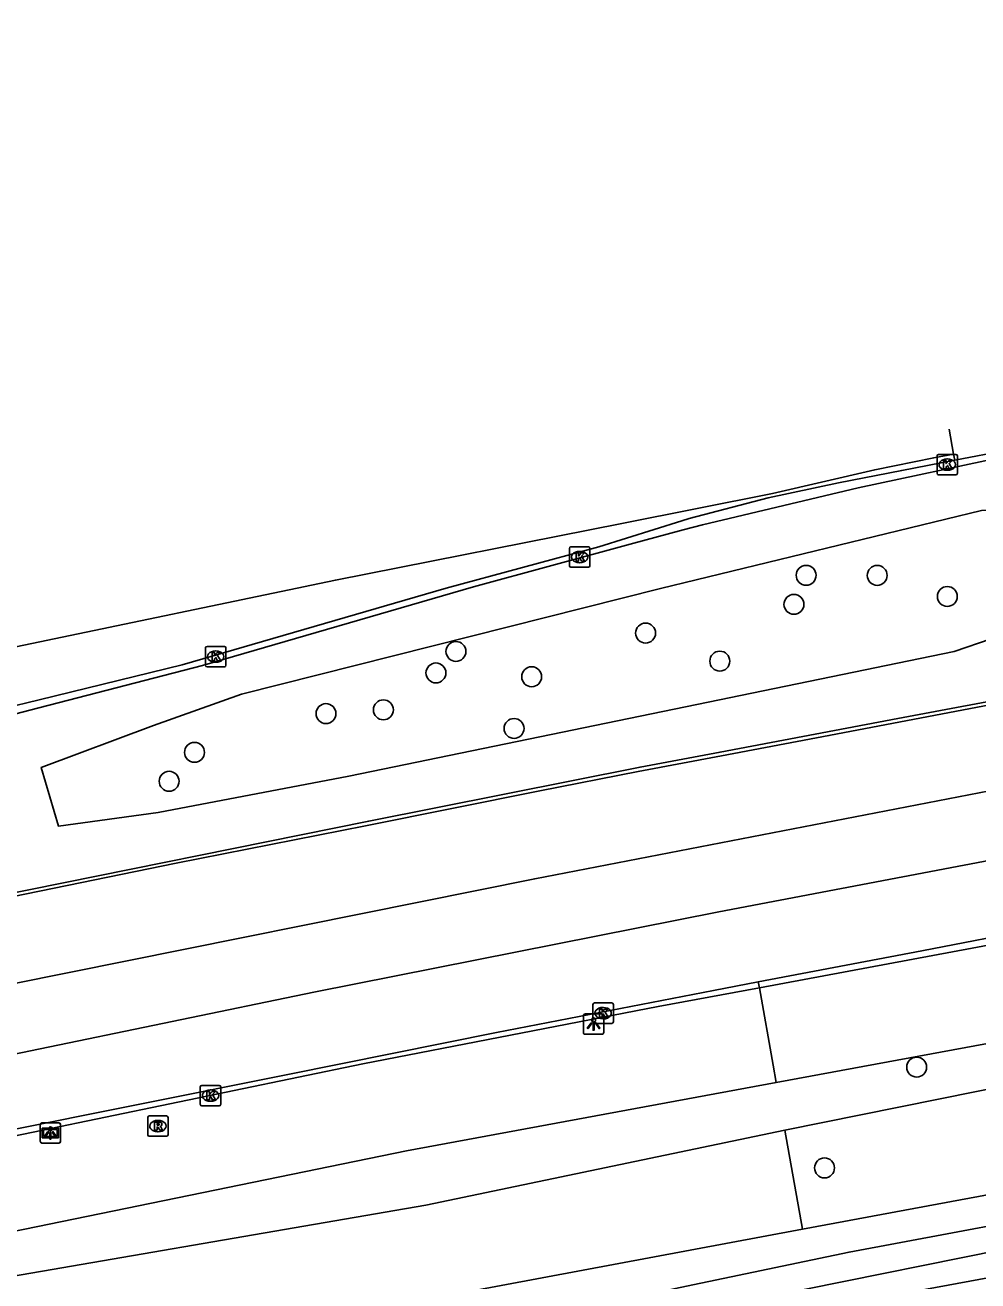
# Model space of a CAD drawing. Extents: x 162880 to 165536, y 384011 to 385179.
# Drawn here: x 164682.4 to 164729.2, y 385089.9 to 385151.6 of the extents above; entities that cross this region are included whole.
import ezdxf

# ---------------------------------------------------------------- set-up
doc = ezdxf.new("R2010")
doc.units = 0
for name, color, linetype in [('IMGEO_Berm_groen', 7, 'Continuous'), ('IMGEO_Berm_open', 7, 'Continuous'), ('IMGEO_Boom', 7, 'Continuous'), ('IMGEO_Kolk', 7, 'Continuous'), ('IMGEO_Lichtpunt', 7, 'Continuous'), ('IMGEO_OVBaan_gesloten', 7, 'Continuous'), ('IMGEO_Rijbaan_regionaal_gesloten', 7, 'Continuous'), ('IMGEO_Rioolput', 7, 'Continuous'), ('IMGEO_Sloot', 7, 'Continuous'), ('IMGEO_Verkeersbord', 7, 'Continuous')]:
    doc.layers.add(name, color=color, linetype=linetype)

msp = doc.modelspace()

# ---------------------------------------------------------------- linework, layer by layer
at = {"layer": 'IMGEO_Berm_groen'}
for points in [[(164713.601, 385123.931), (164693.028, 385118.742), (164688.706, 385117.192), (164683.188, 385115.139), (164684.034, 385112.25), (164688.934, 385112.936), (164698.29, 385114.704), (164728.009, 385120.83), (164731.657, 385122.08), (164733.58, 385123.459), (164734.167, 385125.111), (164733.654, 385126.738), (164732.141, 385127.937), (164729.355, 385127.756), (164713.601, 385123.931)], [(164719.282, 385099.671), (164746.416, 385104.684), (164759.535, 385106.951), (164782.332, 385110.644), (164807.267, 385114.46), (164834.363, 385118.891), (164841.548, 385119.531), (164835.97, 385118.021), (164822.607, 385115.744), (164799.523, 385111.933), (164774.438, 385108.021), (164753.536, 385104.148), (164719.698, 385097.324)], [(164720.571, 385092.466), (164777.349, 385103.012), (164815.515, 385109.145), (164853.336, 385115.359), (164854.411, 385115.502), (164854.799, 385115.554)], [(164663.059, 385080.261), (164662.423, 385079.904), (164662.044, 385079.253), (164662.173, 385078.364), (164662.436, 385077.819), (164663.119, 385077.331), (164664.49, 385077.367), (164703.012, 385085.156), (164736.752, 385091.389), (164777.187, 385098.987), (164809.963, 385104.178), (164841.734, 385108.928), (164854.633, 385110.805), (164855.274, 385110.733), (164855.425, 385110.629), (164855.519, 385110.522)], [(164718.45, 385104.322), (164719.13, 385100.522), (164719.282, 385099.671)], [(164719.282, 385099.671), (164701.129, 385096.318), (164666.011, 385089.107), (164661.709, 385088.2), (164660.349, 385087.538), (164659.848, 385087.093), (164659.461, 385086.255), (164659.479, 385085.011)], [(164719.698, 385097.324), (164702.074, 385093.653), (164677.715, 385089.452), (164663.21, 385086.475), (164662.515, 385085.957), (164662.41, 385085.253), (164662.439, 385084.568), (164662.877, 385083.755), (164663.733, 385083.536), (164685.956, 385086.76), (164702.274, 385089.044)], [(164719.698, 385097.324), (164720.571, 385092.466)], [(164702.274, 385089.044), (164720.571, 385092.466)]]:
    msp.add_lwpolyline(points, dxfattribs=at)
at = {"layer": 'IMGEO_Berm_open'}
for points in [[(165024.515, 385151.591), (165019.542, 385150.849), (165008.78, 385149.246), (164982.693, 385145.327), (164971.463, 385143.625), (164958.219, 385141.66), (164946.127, 385139.85), (164936.191, 385138.391), (164924.96, 385136.811), (164913.698, 385135.182), (164898.434, 385133.145), (164885.752, 385131.307), (164875.189, 385129.867), (164865.146, 385128.4), (164842.676, 385125.101), (164827.241, 385122.753), (164812.721, 385120.598), (164803.777, 385119.14), (164786.898, 385116.492), (164773.219, 385114.284), (164760.155, 385112.026), (164747.879, 385109.833), (164730.129, 385106.491), (164718.45, 385104.322)], [(164649.307, 385110.101), (164649.692, 385110.187), (164660.015, 385112.544), (164669.458, 385114.715), (164677.515, 385116.623), (164683.066, 385118.065), (164691.109, 385120.145), (164704.411, 385124.005), (164712.114, 385126.11), (164714.707, 385126.801), (164715.661, 385127.056), (164723.303, 385128.876), (164730.523, 385130.412), (164744.244, 385132.896), (164750.815, 385134.11)], [(164753.402, 385122.666), (164750.255, 385122.101), (164738.445, 385120.014), (164725.25, 385117.542), (164716.521, 385115.897), (164712.593, 385115.156), (164699.273, 385112.507), (164680.942, 385108.801), (164668.24, 385106.085), (164657.272, 385103.754), (164651.019, 385102.333)], [(164614.836, 385082.268), (164629.439, 385085.667), (164642.293, 385088.586), (164655.04, 385091.386), (164667.371, 385094.046), (164698.982, 385100.582), (164713.486, 385103.401), (164718.45, 385104.322)], [(164718.399, 385104.608), (164718.45, 385104.322)]]:
    msp.add_lwpolyline(points, dxfattribs=at)
at = {"layer": 'IMGEO_Boom'}
for centre in [(164720.747, 385124.575), (164724.238, 385124.57), (164727.68, 385123.535), (164720.148, 385123.148), (164712.863, 385121.738), (164703.551, 385120.837), (164702.568, 385119.781), (164716.507, 385120.361), (164707.269, 385119.594), (164699.988, 385117.969), (164697.168, 385117.784), (164706.404, 385117.055), (164690.712, 385115.881), (164689.465, 385114.462), (164726.175, 385100.424), (164721.65, 385095.476)]:
    msp.add_circle(centre, 0.489, dxfattribs=at)
at = {"layer": 'IMGEO_Kolk'}
for p, q in [((164727.175, 385129.584), (164727.175, 385130.436)), ((164727.25, 385130.51), (164728.102, 385130.51)), ((164727.663, 385130.29), (164727.688, 385130.29)), ((164728.176, 385130.436), (164728.176, 385129.584)), ((164727.686, 385129.73), (164727.661, 385129.73)), ((164728.102, 385129.51), (164727.25, 385129.51)), ((164709.125, 385125.046), (164709.125, 385125.898)), ((164709.2, 385125.972), (164710.052, 385125.972)), ((164710.126, 385125.898), (164710.126, 385125.046)), ((164709.613, 385125.752), (164709.638, 385125.752)), ((164710.052, 385124.972), (164709.2, 385124.972)), ((164709.636, 385125.192), (164709.611, 385125.192)), ((164691.253, 385120.156), (164691.253, 385121.008)), ((164691.328, 385121.082), (164692.18, 385121.082)), ((164692.254, 385121.008), (164692.254, 385120.156)), ((164691.764, 385120.302), (164691.739, 385120.302)), ((164691.741, 385120.862), (164691.766, 385120.862)), ((164692.18, 385120.082), (164691.328, 385120.082)), ((164710.279, 385102.649), (164710.279, 385103.501)), ((164710.354, 385103.575), (164711.206, 385103.575)), ((164710.767, 385103.355), (164710.792, 385103.355)), ((164711.28, 385103.501), (164711.28, 385102.649)), ((164711.206, 385102.575), (164710.354, 385102.575)), ((164710.79, 385102.795), (164710.765, 385102.795)), ((164690.998, 385098.6), (164690.998, 385099.452)), ((164691.073, 385099.526), (164691.925, 385099.526)), ((164691.486, 385099.306), (164691.511, 385099.306)), ((164691.999, 385099.452), (164691.999, 385098.6)), ((164691.509, 385098.746), (164691.484, 385098.746)), ((164691.925, 385098.526), (164691.073, 385098.526))]:
    msp.add_line(p, q, dxfattribs=at)
for points in [[(164727.175, 385129.584), (164727.175, 385130.436)], [(164727.25, 385130.51), (164728.102, 385130.51)], [(164727.496, 385130.21), (164727.619, 385130.21), (164727.619, 385130.059), (164727.749, 385130.21), (164727.913, 385130.21), (164727.767, 385130.059), (164727.92, 385129.81), (164727.768, 385129.81), (164727.683, 385129.974), (164727.619, 385129.907), (164727.619, 385129.81), (164727.496, 385129.81), (164727.496, 385130.21)], [(164728.176, 385130.436), (164728.176, 385129.584)], [(164728.102, 385129.51), (164727.25, 385129.51)], [(164709.125, 385125.046), (164709.125, 385125.898)], [(164709.2, 385125.972), (164710.052, 385125.972)], [(164710.126, 385125.898), (164710.126, 385125.046)], [(164709.446, 385125.672), (164709.569, 385125.672), (164709.569, 385125.521), (164709.699, 385125.672), (164709.863, 385125.672), (164709.717, 385125.521), (164709.87, 385125.272), (164709.718, 385125.272), (164709.633, 385125.436), (164709.569, 385125.369), (164709.569, 385125.272), (164709.446, 385125.272), (164709.446, 385125.672)], [(164710.052, 385124.972), (164709.2, 385124.972)], [(164691.253, 385120.156), (164691.253, 385121.008)], [(164691.328, 385121.082), (164692.18, 385121.082)], [(164692.254, 385121.008), (164692.254, 385120.156)], [(164691.574, 385120.782), (164691.697, 385120.782), (164691.697, 385120.631), (164691.827, 385120.782), (164691.991, 385120.782), (164691.845, 385120.631), (164691.998, 385120.382), (164691.846, 385120.382), (164691.761, 385120.546), (164691.697, 385120.479), (164691.697, 385120.382), (164691.574, 385120.382), (164691.574, 385120.782)], [(164692.18, 385120.082), (164691.328, 385120.082)], [(164710.279, 385102.649), (164710.279, 385103.501)], [(164710.354, 385103.575), (164711.206, 385103.575)], [(164710.6, 385103.275), (164710.723, 385103.275), (164710.723, 385103.124), (164710.853, 385103.275), (164711.017, 385103.275), (164710.871, 385103.124), (164711.024, 385102.875), (164710.872, 385102.875), (164710.787, 385103.039), (164710.723, 385102.972), (164710.723, 385102.875), (164710.6, 385102.875), (164710.6, 385103.275)], [(164711.28, 385103.501), (164711.28, 385102.649)], [(164711.206, 385102.575), (164710.354, 385102.575)], [(164690.998, 385098.6), (164690.998, 385099.452)], [(164691.073, 385099.526), (164691.925, 385099.526)], [(164691.999, 385099.452), (164691.999, 385098.6)], [(164691.319, 385099.226), (164691.442, 385099.226), (164691.442, 385099.075), (164691.572, 385099.226), (164691.736, 385099.226), (164691.59, 385099.075), (164691.743, 385098.826), (164691.591, 385098.826), (164691.506, 385098.99), (164691.442, 385098.923), (164691.442, 385098.826), (164691.319, 385098.826), (164691.319, 385099.226)], [(164691.925, 385098.526), (164691.073, 385098.526)]]:
    msp.add_lwpolyline(points, dxfattribs=at)
for centre, start, end in [((164727.252, 385130.434), 91.55205, 178.44795), ((164727.252, 385130.434), 91.55205, 178.44795), ((164728.1, 385130.434), 1.55205, 88.44795), ((164728.1, 385130.434), 1.55205, 88.44795), ((164727.252, 385129.586), 181.55205, 268.44795), ((164727.252, 385129.586), 181.55205, 268.44795), ((164728.1, 385129.586), 271.55205, 358.44795), ((164728.1, 385129.586), 271.55205, 358.44795), ((164709.202, 385125.896), 91.55205, 178.44795), ((164709.202, 385125.896), 91.55205, 178.44795), ((164710.05, 385125.896), 1.55205, 88.44795), ((164710.05, 385125.896), 1.55205, 88.44795), ((164709.202, 385125.048), 181.55205, 268.44795), ((164709.202, 385125.048), 181.55205, 268.44795), ((164710.05, 385125.048), 271.55205, 358.44795), ((164710.05, 385125.048), 271.55205, 358.44795), ((164691.33, 385121.006), 91.55205, 178.44795), ((164691.33, 385121.006), 91.55205, 178.44795), ((164692.178, 385121.006), 1.55205, 88.44795), ((164692.178, 385121.006), 1.55205, 88.44795), ((164691.33, 385120.158), 181.55205, 268.44795), ((164691.33, 385120.158), 181.55205, 268.44795), ((164692.178, 385120.158), 271.55205, 358.44795), ((164692.178, 385120.158), 271.55205, 358.44795), ((164710.356, 385103.499), 91.55205, 178.44795), ((164710.356, 385103.499), 91.55205, 178.44795), ((164711.204, 385103.499), 1.55205, 88.44795), ((164711.204, 385103.499), 1.55205, 88.44795), ((164710.356, 385102.651), 181.55205, 268.44795), ((164710.356, 385102.651), 181.55205, 268.44795), ((164711.204, 385102.651), 271.55205, 358.44795), ((164711.204, 385102.651), 271.55205, 358.44795), ((164691.075, 385099.45), 91.55205, 178.44795), ((164691.075, 385099.45), 91.55205, 178.44795), ((164691.923, 385099.45), 1.55205, 88.44795), ((164691.923, 385099.45), 1.55205, 88.44795), ((164691.075, 385098.602), 181.55205, 268.44795), ((164691.075, 385098.602), 181.55205, 268.44795), ((164691.923, 385098.602), 271.55205, 358.44795), ((164691.923, 385098.602), 271.55205, 358.44795)]:
    msp.add_arc(centre, 0.0765, start, end, dxfattribs=at)
for centre, major_axis, ratio, start_param, end_param in [((164727.662, 385130.01), (-0.387, 0.002), 0.722429, 4.712389, 7.853982), ((164727.687, 385130.01), (-0.39, 0.002), 0.717154, 1.570796, 4.712389), ((164709.612, 385125.472), (-0.387, 0.002), 0.722429, 4.712389, 7.853982), ((164709.637, 385125.472), (-0.39, 0.002), 0.717154, 1.570796, 4.712389), ((164691.74, 385120.582), (-0.387, 0.002), 0.722429, 4.712389, 7.853982), ((164691.765, 385120.582), (-0.39, 0.002), 0.717154, 1.570796, 4.712389), ((164710.766, 385103.075), (-0.387, 0.002), 0.722429, 4.712389, 7.853982), ((164710.791, 385103.075), (-0.39, 0.002), 0.717154, 1.570796, 4.712389), ((164691.485, 385099.026), (-0.387, 0.002), 0.722429, 4.712389, 7.853982), ((164691.51, 385099.026), (-0.39, 0.002), 0.717154, 1.570796, 4.712389)]:
    msp.add_ellipse(centre, major_axis=major_axis, ratio=ratio, start_param=start_param, end_param=end_param, dxfattribs=at)
at = {"layer": 'IMGEO_Lichtpunt'}
for p, q in [((164710.713, 385103.036), (164709.905, 385103.036)), ((164710.713, 385103.036), (164709.905, 385103.036)), ((164709.811, 385102.941), (164709.811, 385102.134)), ((164709.811, 385102.941), (164709.811, 385102.134)), ((164710.807, 385102.134), (164710.807, 385102.941)), ((164710.807, 385102.134), (164710.807, 385102.941)), ((164709.905, 385102.04), (164710.713, 385102.04)), ((164709.905, 385102.04), (164710.713, 385102.04)), ((164683.139, 385097.594), (164683.139, 385096.787)), ((164683.139, 385097.594), (164683.139, 385096.787)), ((164684.041, 385097.689), (164683.233, 385097.689)), ((164684.041, 385097.689), (164683.233, 385097.689)), ((164684.135, 385096.787), (164684.135, 385097.594)), ((164684.135, 385096.787), (164684.135, 385097.594)), ((164683.233, 385096.693), (164684.041, 385096.693)), ((164683.233, 385096.693), (164684.041, 385096.693))]:
    msp.add_line(p, q, dxfattribs=at)
for points in [[(164710.185, 385102.605), (164710.224, 385102.577), (164710.036, 385102.315), (164709.998, 385102.342), (164710.185, 385102.605)], [(164710.287, 385102.557), (164710.334, 385102.557), (164710.334, 385102.235), (164710.287, 385102.235), (164710.287, 385102.557)], [(164710.397, 385102.577), (164710.435, 385102.604), (164710.622, 385102.342), (164710.583, 385102.314), (164710.397, 385102.577)], [(164683.513, 385097.258), (164683.552, 385097.23), (164683.364, 385096.968), (164683.326, 385096.995), (164683.513, 385097.258)], [(164683.615, 385097.21), (164683.662, 385097.21), (164683.662, 385096.888), (164683.615, 385096.888), (164683.615, 385097.21)], [(164683.725, 385097.23), (164683.763, 385097.257), (164683.95, 385096.995), (164683.911, 385096.967), (164683.725, 385097.23)]]:
    msp.add_lwpolyline(points, dxfattribs=at)
for centre in [(164710.31, 385102.739), (164683.638, 385097.392)]:
    msp.add_circle(centre, 0.0994, dxfattribs=at)
for centre, start, end in [((164709.905, 385102.941), 90, 180), ((164709.905, 385102.941), 90, 180), ((164710.713, 385102.941), 0, 90), ((164710.713, 385102.941), 0, 90), ((164709.905, 385102.134), 180, 270), ((164709.905, 385102.134), 180, 270), ((164710.713, 385102.134), 270, 0), ((164710.713, 385102.134), 270, 360), ((164683.233, 385097.594), 90, 180), ((164683.233, 385097.594), 90, 180), ((164684.041, 385097.594), 0, 90), ((164684.041, 385097.594), 0, 90), ((164683.233, 385096.787), 180, 270), ((164683.233, 385096.787), 180, 270), ((164684.041, 385096.787), 270, 0), ((164684.041, 385096.787), 270, 360)]:
    msp.add_arc(centre, 0.0946, start, end, dxfattribs=at)
at = {"layer": 'IMGEO_OVBaan_gesloten'}
for points in [[(164652.659, 385094.91), (164661.149, 385096.77), (164675.691, 385099.792), (164696.57, 385104.103), (164716.461, 385108.052), (164731.511, 385110.914)], [(164732.168, 385107.248), (164726.423, 385106.143), (164718.399, 385104.608)], [(164718.399, 385104.608), (164716.206, 385104.189), (164705.543, 385102.119), (164695.302, 385100.068), (164680.982, 385097.197), (164671.148, 385095.097), (164659.639, 385092.571), (164653.471, 385091.23)]]:
    msp.add_lwpolyline(points, dxfattribs=at)
at = {"layer": 'IMGEO_Rijbaan_regionaal_gesloten'}
for points in [[(164728.045, 385130.222), (164735.762, 385131.698), (164752.013, 385134.575), (164762.642, 385136.452), (164777.146, 385139.133), (164793.717, 385142.026), (164811.849, 385145.023), (164829.349, 385147.88), (164845.485, 385150.366)], [(164727.771, 385131.748), (164727.989, 385130.531)], [(164648.455, 385113.96), (164654.407, 385115.273), (164666.203, 385117.809), (164681.942, 385121.069), (164697.635, 385124.338), (164711.694, 385127.111), (164719.091, 385128.595), (164724.113, 385129.756), (164727.01, 385130.349), (164727.989, 385130.531)], [(164728.045, 385130.222), (164725.44, 385129.724), (164722.338, 385129.108), (164718.89, 385128.385), (164714.997, 385127.361), (164714.647, 385127.252), (164710.566, 385125.98), (164703.073, 385123.942), (164690.111, 385120.171), (164683.081, 385118.466), (164679.566, 385117.614), (164673.443, 385116.03), (164671.224, 385115.528), (164660.388, 385112.963), (164649.233, 385110.435)], [(164727.989, 385130.531), (164728.045, 385130.222)], [(164651.057, 385102.168), (164658.668, 385103.933), (164667.741, 385105.844), (164676.147, 385107.572), (164681.09, 385108.654), (164689.819, 385110.433), (164699.108, 385112.268), (164707.663, 385113.988), (164712.5, 385114.948), (164716.585, 385115.713), (164721.864, 385116.702), (164730.185, 385118.299)], [(164730.917, 385114.219), (164730.773, 385114.194), (164707.424, 385109.677), (164681.713, 385104.506), (164658.138, 385099.531), (164651.941, 385098.163)]]:
    msp.add_lwpolyline(points, dxfattribs=at)
at = {"layer": 'IMGEO_Rioolput'}
for p, q in [((164688.414, 385097.104), (164688.414, 385097.956)), ((164688.489, 385098.03), (164689.341, 385098.03)), ((164688.902, 385097.81), (164688.927, 385097.81)), ((164689.415, 385097.956), (164689.415, 385097.104)), ((164689.341, 385097.03), (164688.489, 385097.03)), ((164688.925, 385097.25), (164688.9, 385097.25))]:
    msp.add_line(p, q, dxfattribs=at)
for points in [[(164688.414, 385097.104), (164688.414, 385097.956)], [(164688.489, 385098.03), (164689.341, 385098.03)], [(164689.003, 385097.728), (164688.751, 385097.73), (164688.751, 385097.33)], [(164688.751, 385097.33), (164688.875, 385097.33), (164688.875, 385097.492), (164688.886, 385097.492)], [(164688.929, 385097.649), (164688.875, 385097.649), (164688.875, 385097.568)], [(164688.875, 385097.568), (164688.927, 385097.568)], [(164688.933, 385097.463), (164689.004, 385097.33), (164689.144, 385097.33), (164689.079, 385097.456)], [(164689.415, 385097.956), (164689.415, 385097.104)], [(164689.341, 385097.03), (164688.489, 385097.03)]]:
    msp.add_lwpolyline(points, dxfattribs=at)
for centre, radius, start, end in [((164688.491, 385097.954), 0.0765, 91.55205, 178.44795), ((164688.491, 385097.954), 0.0765, 91.55205, 178.44795), ((164688.885, 385097.439), 0.0533, 26.02933, 88.69889), ((164688.911, 385097.757), 0.19, 274.7715, 282.96867), ((164688.935, 385097.553), 0.0964, 77.00612, 93.18647), ((164688.949, 385097.61), 0.0378, 276.66336, 79.67722), ((164689.002, 385097.618), 0.109, 350.36119, 89.41601), ((164689, 385097.618), 0.112, 277.58423, 350.98172), ((164688.984, 385097.403), 0.108, 29.51342, 73.79051), ((164689.339, 385097.954), 0.0765, 1.55205, 88.44795), ((164689.339, 385097.954), 0.0765, 1.55205, 88.44795), ((164688.491, 385097.106), 0.0765, 181.55205, 268.44795), ((164688.491, 385097.106), 0.0765, 181.55205, 268.44795), ((164689.339, 385097.106), 0.0765, 271.55205, 358.44795), ((164689.339, 385097.106), 0.0765, 271.55205, 358.44795)]:
    msp.add_arc(centre, radius, start, end, dxfattribs=at)
for centre, major_axis, ratio, start_param, end_param in [((164688.901, 385097.53), (-0.387, 0.002), 0.722429, 4.712389, 7.853982), ((164688.926, 385097.53), (-0.39, 0.002), 0.717154, 1.570796, 4.712389)]:
    msp.add_ellipse(centre, major_axis=major_axis, ratio=ratio, start_param=start_param, end_param=end_param, dxfattribs=at)
at = {"layer": 'IMGEO_Sloot'}
msp.add_lwpolyline([(164774.777, 385099.637), (164760.471, 385097.107), (164741.847, 385093.73), (164736.067, 385092.623), (164714.972, 385088.361), (164699.332, 385085.32), (164669.958, 385079.424), (164664.4, 385078.198), (164663.802, 385078.383), (164663.666, 385078.712), (164663.622, 385079.07), (164664.064, 385079.275), (164673.49, 385081.2), (164681.963, 385082.929), (164691.491, 385084.852), (164699.497, 385086.412), (164714.871, 385089.664), (164722.854, 385091.342), (164735.806, 385093.757), (164752.02, 385096.783), (164762.074, 385098.532), (164774.817, 385100.647)], dxfattribs=at)
at = {"layer": 'IMGEO_Verkeersbord'}
for p, q in [((164683.137, 385096.791), (164683.137, 385097.591)), ((164683.137, 385097.591), (164683.137, 385096.791)), ((164683.237, 385097.691), (164684.027, 385097.691)), ((164684.027, 385097.691), (164683.237, 385097.691)), ((164684.127, 385097.591), (164684.127, 385096.791)), ((164684.127, 385096.791), (164684.127, 385097.591)), ((164684.027, 385096.691), (164683.237, 385096.691)), ((164683.237, 385096.691), (164684.027, 385096.691))]:
    msp.add_line(p, q, dxfattribs=at)
for points in [[(164683.238, 385097.423), (164684.026, 385097.423), (164684.026, 385096.959), (164683.238, 385096.959), (164683.238, 385097.423)], [(164683.303, 385097.358), (164683.303, 385097.024), (164683.961, 385097.024), (164683.961, 385097.358), (164683.303, 385097.358)]]:
    msp.add_lwpolyline(points, dxfattribs=at)
for centre, start, end in [((164683.237, 385097.591), 90, 180), ((164683.237, 385097.591), 90, 180), ((164684.027, 385097.591), 0, 90), ((164684.027, 385097.591), 360, 90), ((164683.237, 385096.791), 180, 270), ((164683.237, 385096.791), 180, 270), ((164684.027, 385096.791), 270, 0), ((164684.027, 385096.791), 270, 0)]:
    msp.add_arc(centre, 0.1, start, end, dxfattribs=at)

doc.saveas('drawing.dxf')
